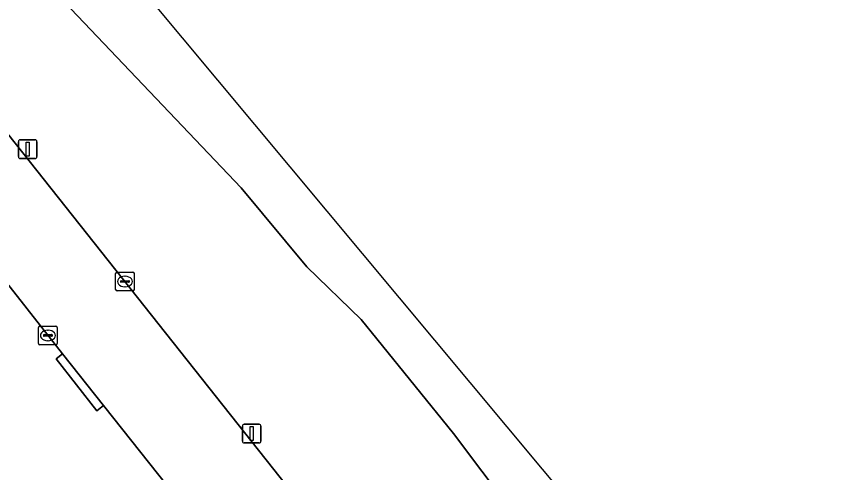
# Model space of a CAD drawing. Extents: x 164148 to 165261, y 382513 to 383432.
# Drawn here: x 165091.7 to 165135.92, y 382693.32 to 382717.7 of the extents above; entities that cross this region are included whole.
import ezdxf

# ---------------------------------------------------------------- set-up
doc = ezdxf.new("R2010")
doc.units = 0
for name, color, linetype in [('IMGEO_Groenvoorziening', 7, 'Continuous'), ('IMGEO_Kolk', 7, 'Continuous'), ('IMGEO_Lichtmast', 7, 'Continuous'), ('IMGEO_Rijbaan_lokaal_open', 7, 'Continuous'), ('IMGEO_Voetpad_open', 7, 'Continuous')]:
    doc.layers.add(name, color=color, linetype=linetype)

msp = doc.modelspace()

# ---------------------------------------------------------------- linework, layer by layer
at = {"layer": 'IMGEO_Groenvoorziening'}
for points in [[(165150.676, 382656.527), (165050.456, 382776.606), (165047.366, 382774.039), (165049.879, 382770.589), (165057.37, 382764.675), (165068.927, 382750), (165082.045, 382734.292), (165085.308, 382727.636), (165090.12, 382721.864), (165094.267, 382718.47), (165103.71, 382708.538), (165107.232, 382704.323), (165110.121, 382701.51), (165110.971, 382700.461), (165115.064, 382695.402), (165119.563, 382689.43), (165122.7, 382684.813), (165124.564, 382680.364), (165125.387, 382677.26), (165127.568, 382674.305), (165135.65, 382668.838), (165139.068, 382665.359)], [(165047.646, 382766.289), (165054.269, 382757.984), (165060.561, 382750.064), (165073.273, 382734.06), (165073.8, 382733.397), (165074.165, 382732.938), (165086.127, 382717.847), (165086.522, 382717.349), (165086.639, 382717.201), (165119.226, 382676.121), (165121.334, 382673.464), (165129.475, 382663.152), (165146.697, 382641.47)], [(165139.068, 382665.359), (165135.65, 382668.838), (165127.568, 382674.305), (165125.387, 382677.26), (165124.564, 382680.364), (165122.7, 382684.813), (165119.563, 382689.43), (165115.064, 382695.402), (165110.971, 382700.461), (165110.121, 382701.51), (165107.232, 382704.323), (165103.71, 382708.538), (165094.267, 382718.47)]]:
    msp.add_lwpolyline(points, dxfattribs=at)
at = {"layer": 'IMGEO_Kolk'}
for p, q in [((165096.998, 382703.107), (165096.998, 382703.959)), ((165097.073, 382704.033), (165097.925, 382704.033)), ((165097.486, 382703.813), (165097.511, 382703.813)), ((165097.999, 382703.959), (165097.999, 382703.107)), ((165097.257, 382703.527), (165097.257, 382703.539)), ((165097.695, 382703.49), (165097.297, 382703.49)), ((165097.3, 382703.576), (165097.698, 382703.576)), ((165097.741, 382703.539), (165097.741, 382703.527)), ((165097.925, 382703.033), (165097.073, 382703.033)), ((165097.509, 382703.253), (165097.484, 382703.253)), ((165092.876, 382700.224), (165092.876, 382701.076)), ((165092.951, 382701.15), (165093.803, 382701.15)), ((165093.877, 382701.076), (165093.877, 382700.224)), ((165093.135, 382700.644), (165093.135, 382700.656)), ((165093.178, 382700.693), (165093.576, 382700.693)), ((165093.364, 382700.93), (165093.389, 382700.93)), ((165093.619, 382700.656), (165093.619, 382700.644)), ((165093.573, 382700.607), (165093.175, 382700.607)), ((165093.387, 382700.37), (165093.362, 382700.37)), ((165093.803, 382700.15), (165092.951, 382700.15))]:
    msp.add_line(p, q, dxfattribs=at)
for points in [[(165096.998, 382703.107), (165096.998, 382703.959)], [(165097.073, 382704.033), (165097.925, 382704.033)], [(165097.999, 382703.959), (165097.999, 382703.107)], [(165097.925, 382703.033), (165097.073, 382703.033)], [(165092.876, 382700.224), (165092.876, 382701.076)], [(165092.951, 382701.15), (165093.803, 382701.15)], [(165093.877, 382701.076), (165093.877, 382700.224)], [(165093.803, 382700.15), (165092.951, 382700.15)]]:
    msp.add_lwpolyline(points, dxfattribs=at)
for centre, radius, start, end in [((165097.075, 382703.957), 0.0765, 91.552, 178.448), ((165097.075, 382703.957), 0.0765, 91.552, 178.448), ((165097.923, 382703.957), 0.0765, 1.552, 88.448), ((165097.923, 382703.957), 0.0765, 1.552, 88.448), ((165097.297, 382703.536), 0.0403, 85.8775, 175.7526), ((165097.294, 382703.526), 0.0366, 178.938, 274.7102), ((165097.698, 382703.533), 0.043, 264.8664, 352.4533), ((165097.702, 382703.538), 0.0386, 1.7309, 96.639), ((165097.075, 382703.109), 0.0765, 181.552, 268.448), ((165097.075, 382703.109), 0.0765, 181.552, 268.448), ((165097.923, 382703.109), 0.0765, 271.552, 358.448), ((165097.923, 382703.109), 0.0765, 271.552, 358.448), ((165092.953, 382701.074), 0.0765, 91.552, 178.448), ((165092.953, 382701.074), 0.0765, 91.552, 178.448), ((165093.801, 382701.074), 0.0765, 1.552, 88.448), ((165093.801, 382701.074), 0.0765, 1.552, 88.448), ((165093.175, 382700.653), 0.0403, 85.8775, 175.7526), ((165093.172, 382700.643), 0.0366, 178.938, 274.7102), ((165093.576, 382700.65), 0.043, 264.8664, 352.4533), ((165093.58, 382700.655), 0.0386, 1.7309, 96.639), ((165092.953, 382700.226), 0.0765, 181.552, 268.448), ((165092.953, 382700.226), 0.0765, 181.552, 268.448), ((165093.801, 382700.226), 0.0765, 271.552, 358.448), ((165093.801, 382700.226), 0.0765, 271.552, 358.448)]:
    msp.add_arc(centre, radius, start, end, dxfattribs=at)
for centre, major_axis, ratio, start_param, end_param in [((165097.485, 382703.533), (-0.387, 0.002), 0.722429, 4.712389, 7.853982), ((165097.51, 382703.533), (-0.39, 0.002), 0.717154, 1.570796, 4.712389), ((165093.363, 382700.65), (-0.387, 0.002), 0.722429, 4.712389, 7.853982), ((165093.388, 382700.65), (-0.39, 0.002), 0.717154, 1.570796, 4.712389)]:
    msp.add_ellipse(centre, major_axis=major_axis, ratio=ratio, start_param=start_param, end_param=end_param, dxfattribs=at)
at = {"layer": 'IMGEO_Lichtmast'}
for p, q in [((165091.802, 382710.211), (165091.802, 382711.011)), ((165091.802, 382711.011), (165091.802, 382710.211)), ((165091.902, 382711.111), (165092.692, 382711.111)), ((165092.692, 382711.111), (165091.902, 382711.111)), ((165092.792, 382711.011), (165092.792, 382710.211)), ((165092.792, 382710.211), (165092.792, 382711.011)), ((165092.692, 382710.111), (165091.902, 382710.111)), ((165091.902, 382710.111), (165092.692, 382710.111)), ((165103.78, 382695.002), (165103.78, 382695.802)), ((165103.78, 382695.802), (165103.78, 382695.002)), ((165103.88, 382695.902), (165104.67, 382695.902)), ((165104.67, 382695.902), (165103.88, 382695.902)), ((165104.77, 382695.802), (165104.77, 382695.002)), ((165104.77, 382695.002), (165104.77, 382695.802)), ((165104.67, 382694.902), (165103.88, 382694.902)), ((165103.88, 382694.902), (165104.67, 382694.902))]:
    msp.add_line(p, q, dxfattribs=at)
for points in [[(165092.222, 382710.986), (165092.372, 382710.986), (165092.372, 382710.236), (165092.222, 382710.236), (165092.222, 382710.986)], [(165104.2, 382695.777), (165104.35, 382695.777), (165104.35, 382695.027), (165104.2, 382695.027), (165104.2, 382695.777)]]:
    msp.add_lwpolyline(points, dxfattribs=at)
for centre, start, end in [((165091.902, 382711.011), 90, 180), ((165091.902, 382711.011), 90, 180), ((165092.692, 382711.011), 0, 90), ((165092.692, 382711.011), 360, 90), ((165091.902, 382710.211), 180, 270), ((165091.902, 382710.211), 180, 270), ((165092.692, 382710.211), 270, 0), ((165092.692, 382710.211), 270, 0), ((165103.88, 382695.802), 90, 180), ((165103.88, 382695.802), 90, 180), ((165104.67, 382695.802), 0, 90), ((165104.67, 382695.802), 360, 90), ((165103.88, 382695.002), 180, 270), ((165103.88, 382695.002), 180, 270), ((165104.67, 382695.002), 270, 0), ((165104.67, 382695.002), 270, 0)]:
    msp.add_arc(centre, 0.1, start, end, dxfattribs=at)
at = {"layer": 'IMGEO_Rijbaan_lokaal_open'}
msp.add_lwpolyline([(165086.639, 382717.201), (165086.522, 382717.349), (165082.635, 382714.278), (165082.704, 382714.186), (165082.848, 382714.003), (165086.08, 382709.885), (165088.269, 382707.13), (165094.163, 382699.675), (165096.353, 382696.899), (165102.27, 382689.45), (165104.467, 382686.683), (165110.352, 382679.244), (165112.53, 382676.479), (165115.313, 382672.952), (165119.226, 382676.121)], close=True, dxfattribs=at)
at = {"layer": 'IMGEO_Voetpad_open'}
for points in [[(165096.353, 382696.899), (165095.997, 382696.627), (165093.819, 382699.397), (165094.163, 382699.675), (165088.269, 382707.13), (165087.917, 382706.852), (165085.721, 382709.597), (165086.08, 382709.885), (165082.848, 382714.003), (165082.704, 382714.186), (165082.635, 382714.278)], [(165117.536, 382670.135), (165115.313, 382672.952), (165112.53, 382676.479), (165112.19, 382676.199), (165109.997, 382678.966), (165110.352, 382679.244), (165104.467, 382686.683), (165104.098, 382686.407), (165101.914, 382689.173), (165102.27, 382689.45), (165096.353, 382696.899)]]:
    msp.add_lwpolyline(points, dxfattribs=at)
msp.add_lwpolyline([(165094.163, 382699.675), (165093.819, 382699.397), (165095.997, 382696.627), (165096.353, 382696.899)], close=True, dxfattribs=at)

doc.saveas('drawing.dxf')
